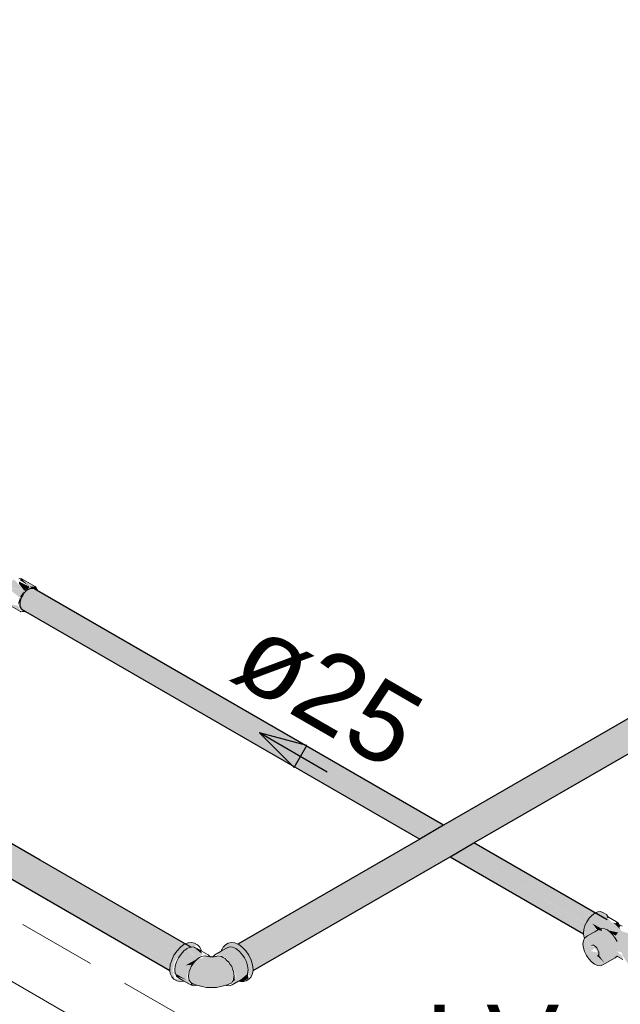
# Model space of a CAD drawing. Header units: millimetres. Extents: x 567 to 934, y -1 to 364.
# Tile 995 of 1056: x 759.24 to 760.77, y 193.46 to 195.97. Entities that reach past the tile are written whole.
import ezdxf

# ---------------------------------------------------------------- set-up
doc = ezdxf.new("R2010")
doc.units = ezdxf.units.MM
doc.header["$MEASUREMENT"] = 0
doc.linetypes.add('JIS_02_2.0', pattern=[0.3, 0.2, -0.1])
doc.linetypes.add('NULL', pattern=[0])
for name, color, linetype, lineweight in [('AF-Condutos', 140, 'Continuous', 25), ('AF-Conexões', 152, 'Continuous', 18), ('AF-Curva de transposição', 152, 'Continuous', 18), ('AF-Peça de utilização', 152, 'Continuous', 18), ('AF-Sentido conduto', 140, 'Continuous', 30), ('AF-Textos conduto', 7, 'Continuous', 9), ('DI-Área do detalhe', 10, 'JIS_02_2.0', 0), ('Textos', 7, 'Continuous', 9)]:
    doc.layers.add(name, color=color, linetype=linetype, lineweight=lineweight)
doc.layers.add('ARQ FINA', color=8, linetype='Continuous')
doc.styles.add('Arial', font='arial.ttf')

msp = doc.modelspace()

# ---------------------------------------------------------------- hatches: boundary and pattern name
at = {"layer": 'AF-Condutos', "linetype": 'Continuous'}
for points in [[(763.8982, 195.888), (763.9229, 195.9071), (763.9241, 195.9196), (763.9206, 195.9344), (763.9128, 195.9487), (763.9023, 195.9602), (763.8908, 195.9668), (761.0898, 194.3543), (763.8803, 195.9675), (759.7954, 193.6091), (760.2602, 193.8767), (759.802, 193.6063), (759.8278, 193.5715), (760.3101, 193.8479), (759.8325, 193.5576), (760.3117, 193.847), (759.8325, 193.5574), (760.3242, 193.8398), (759.834, 193.5466), (760.3253, 193.8391), (759.834, 193.5464), (760.3337, 193.8343), (759.834, 193.5416), (760.3342, 193.834), (759.834, 193.5415), (763.8647, 195.8686)], [(757.6582, 194.6755), (759.6215, 193.542), (759.0627, 193.8666), (759.6206, 193.5492), (759.0705, 193.8707), (759.6231, 193.561), (759.624, 193.5606), (759.0692, 193.886), (759.6284, 193.5755), (759.6295, 193.575), (759.1649, 193.8478), (759.6447, 193.5851), (759.4189, 193.7173), (759.6556, 193.5955), (759.351, 193.7732), (759.6671, 193.6007), (759.3066, 193.8098), (759.6771, 193.5999), (757.7516, 194.7115), (757.7212, 194.729), (757.6892, 194.7427), (758.7221, 194.1487), (758.928, 194.0293), (757.6892, 194.7427), (758.688, 194.16), (757.6777, 194.7374), (757.6668, 194.727), (759.0291, 193.9275), (758.8854, 194.0047), (757.6582, 194.7132), (759.0208, 193.9143), (758.877, 193.992), (759.0161, 193.9116), (758.8744, 193.9852), (759.0082, 193.9071), (758.874, 193.9804), (759.0046, 193.905), (758.8736, 193.9765), (757.6535, 194.685)], [(759.2574, 194.5129), (759.2562, 194.5118), (760.3005, 193.9007), (760.3009, 193.901)], [(759.2668, 194.5167), (759.2574, 194.5129), (760.3091, 193.9057), (760.3113, 193.907)], [(759.2574, 194.5129), (760.3009, 193.901), (760.3091, 193.9057)], [(759.2663, 194.517), (760.3113, 193.907), (760.3171, 193.9103)], [(759.2741, 194.5163), (759.2663, 194.517), (760.3171, 193.9103), (760.318, 193.9108)], [(760.2766, 193.8869), (759.2421, 194.4939), (759.2384, 194.4823), (760.2758, 193.8864)], [(759.2488, 194.5047), (759.2421, 194.4939), (760.285, 193.8918), (760.2886, 193.8939)], [(759.2421, 194.4939), (760.2766, 193.8869), (760.285, 193.8918)], [(759.2488, 194.5047), (760.2978, 193.8992), (760.3005, 193.9007), (759.2562, 194.5118)], [(759.2488, 194.5047), (760.2886, 193.8939), (760.2977, 193.8991)], [(759.2495, 194.5043), (760.2977, 193.8991), (760.2978, 193.8992)], [(759.2806, 194.5125), (760.318, 193.9108), (760.3204, 193.9122)], [(759.2384, 194.4823), (760.2668, 193.8813), (760.2758, 193.8864)], [(760.2668, 193.8813), (759.2384, 194.4823), (759.2393, 194.4714), (760.2641, 193.8797)], [(759.2384, 194.4719), (760.2618, 193.8784), (760.2641, 193.8797)], [(759.2384, 194.4719), (760.2609, 193.8779), (760.2618, 193.8784)], [(759.242, 194.4647), (759.4835, 194.3295), (759.2393, 194.4714)], [(759.4835, 194.3295), (759.242, 194.4647), (760.7063, 193.6191)], [(759.248, 194.4613), (759.2421, 194.4645), (760.2596, 193.8771)], [(759.6229, 193.5613), (759.6295, 193.5749), (759.0692, 193.886)], [(759.6211, 193.5423), (759.6218, 193.5485), (759.0627, 193.8666)], [(759.6206, 193.5494), (759.624, 193.5605), (759.0705, 193.8707)], [(759.7958, 193.6093), (759.8008, 193.6056), (760.2602, 193.8767)], [(760.3869, 193.8607), (760.3782, 193.8557), (760.6901, 193.6727), (760.698, 193.6811)], [(760.3869, 193.8607), (760.698, 193.6811), (760.3887, 193.8618)], [(760.3949, 193.8653), (760.3887, 193.8618), (760.6978, 193.6814), (760.7048, 193.6864)], [(760.7305, 193.6716), (760.3957, 193.8658), (760.3949, 193.8653)], [(760.3982, 193.8672), (760.3957, 193.8658), (760.7042, 193.6868), (760.708, 193.6884)], [(759.6287, 193.5755), (759.6365, 193.5895), (759.1649, 193.8478)], [(760.3101, 193.8479), (759.8283, 193.5717), (759.8325, 193.5576)], [(760.3117, 193.847), (759.834, 193.5585), (759.8325, 193.5574)], [(760.3242, 193.8398), (759.8329, 193.5575), (759.834, 193.5466)], [(760.3253, 193.8391), (759.8355, 193.5475), (759.834, 193.5464)], [(759.8345, 193.5419), (760.3337, 193.8343), (759.8347, 193.5467)], [(760.3385, 193.8328), (760.676, 193.6368), (760.678, 193.6408), (760.342, 193.8348)], [(760.342, 193.8348), (760.678, 193.6408), (760.678, 193.6409)], [(760.678, 193.6409), (760.3442, 193.836), (760.3421, 193.8348)], [(760.3442, 193.836), (760.6771, 193.6415), (760.6797, 193.6502), (760.351, 193.84)], [(760.351, 193.84), (760.6797, 193.6502), (760.6797, 193.6504), (760.3511, 193.84)], [(760.6797, 193.6504), (760.3538, 193.8416), (760.3511, 193.84)], [(760.3538, 193.8416), (760.6789, 193.6509), (760.6839, 193.6614), (760.3629, 193.8468)], [(760.3629, 193.8468), (760.6839, 193.6614), (760.3646, 193.8479)], [(760.684, 193.6616), (760.3658, 193.8485), (760.3646, 193.8479)], [(760.3756, 193.8542), (760.3658, 193.8485), (760.6834, 193.662), (760.6905, 193.6724)], [(760.3756, 193.8542), (760.6905, 193.6724), (760.6905, 193.6725), (760.3778, 193.8555)], [(760.6906, 193.6725), (760.3782, 193.8557), (760.3778, 193.8555)], [(759.66, 193.6095), (759.3066, 193.8098), (759.6559, 193.6072)], [(759.6547, 193.6075), (759.351, 193.7732), (759.6474, 193.6003)], [(759.6458, 193.6006), (759.4189, 193.7173), (759.6375, 193.5893)], [(760.7042, 193.6868), (760.7305, 193.6716), (760.7383, 193.6709)]]:
    msp.add_hatch(color=151, dxfattribs=at).paths.add_polyline_path(points)
at = {"layer": 'AF-Conexões', "linetype": 'Continuous'}
for points in [[(759.6561, 193.5141), (759.6335, 193.521), (759.6296, 193.5358), (759.6641, 193.5175), (759.6669, 193.535), (759.6815, 193.5654), (759.7032, 193.5812), (759.689, 193.5733), (759.6658, 193.5974), (759.6577, 193.5914), (759.6436, 193.574), (759.6355, 193.5531), (759.6355, 193.5343), (759.6285, 193.5397), (759.6335, 193.564), (759.6658, 193.6042), (759.6401, 193.5689), (759.6656, 193.5999), (759.689, 193.5733), (759.6971, 193.5793), (759.6774, 193.557), (759.7053, 193.5827), (759.6815, 193.6016), (759.6921, 193.6068), (759.6771, 193.6134), (759.6607, 193.6093), (759.6399, 193.5919), (759.6263, 193.5682), (759.6213, 193.5439), (759.6263, 193.5252), (759.6395, 193.5156)], [(759.7548, 193.5922), (759.7428, 193.5835), (759.7666, 193.5733), (759.7887, 193.535), (759.7898, 193.525), (759.7806, 193.5047), (759.812, 193.5228), (759.8196, 193.5332), (759.8293, 193.5252), (759.834, 193.5415), (759.8293, 193.5682), (759.8157, 193.5919), (759.7971, 193.6084), (759.7785, 193.6134), (759.7635, 193.6068)], [(759.6417, 193.57), (759.6802, 193.5981), (759.6574, 193.5913)], [(759.7021, 193.5904), (759.6815, 193.6016), (759.7028, 193.5847)], [(759.6875, 193.5691), (759.6623, 193.5548), (759.6766, 193.5562)], [(759.6761, 193.5103), (759.689, 193.5045), (759.7278, 193.4978), (759.7548, 193.5014), (759.7795, 193.5103), (759.7851, 193.534), (759.772, 193.563), (759.7532, 193.5776), (759.7115, 193.579), (759.705, 193.5728), (759.6927, 193.5721), (759.6761, 193.5516), (759.6695, 193.5271)], [(759.6641, 193.5174), (759.6357, 193.5338), (759.6386, 193.5274)], [(759.7823, 193.5142), (759.7876, 193.5159), (759.7852, 193.537)], [(759.798, 193.5147), (759.8084, 193.5132), (759.8221, 193.5211), (759.8207, 193.5338)], [(759.6576, 193.5147), (759.6658, 193.5182), (759.6335, 193.521)], [(759.6436, 193.5228), (759.675, 193.5047), (759.6658, 193.525), (759.6669, 193.5162), (759.6386, 193.5274)], [(759.6862, 193.5058), (759.6761, 193.5103), (759.675, 193.5047)]]:
    msp.add_hatch(color=161, dxfattribs=at).paths.add_polyline_path(points)
at = {"layer": 'AF-Curva de transposição', "linetype": 'Continuous'}
for points in [[(759.2235, 194.5402), (759.2048, 194.521), (759.2496, 194.5115)], [(759.2385, 194.5381), (759.2622, 194.523), (759.2417, 194.5424)], [(759.2776, 194.5217), (759.2417, 194.5424), (759.2647, 194.5219)], [(759.2492, 194.5115), (759.2063, 194.5197), (759.2379, 194.4936)], [(759.2367, 194.5282), (759.2495, 194.5116), (759.2634, 194.521), (759.236, 194.5348)], [(759.2554, 194.5114), (759.2647, 194.5219), (759.2496, 194.5115)], [(759.2679, 194.5172), (759.2781, 194.5214), (759.2647, 194.5219)], [(759.2853, 194.51), (759.2781, 194.5214), (759.2706, 194.5183)], [(759.2384, 194.4819), (759.2379, 194.4936), (759.2335, 194.4742)], [(759.2443, 194.4982), (759.2496, 194.5115), (759.2379, 194.4936)], [(759.2406, 194.4576), (759.2341, 194.4728), (759.2048, 194.4783)]]:
    msp.add_hatch(color=161, dxfattribs=at).paths.add_polyline_path(points)
at = {"layer": 'AF-Peça de utilização', "linetype": 'Continuous'}
for points in [[(760.7276, 193.69), (760.7144, 193.6912), (760.6922, 193.675), (760.6815, 193.6564), (760.6776, 193.6373), (760.6821, 193.6263), (760.7123, 193.6437), (760.7005, 193.6615), (760.7249, 193.649), (760.7665, 193.6384), (760.7573, 193.6268), (760.739, 193.645), (760.7189, 193.6475), (760.6809, 193.6241), (760.6966, 193.6038), (760.7019, 193.6065), (760.7317, 193.5602), (760.7146, 193.5778), (760.727, 193.5558), (760.7637, 193.5781), (760.7786, 193.5693), (760.7771, 193.5783), (760.7631, 193.5908), (760.775, 193.588), (760.7769, 193.5809), (760.7931, 193.5565), (760.8123, 193.5579), (760.7949, 193.568), (760.7929, 193.5868), (760.803, 193.6078), (760.8194, 193.6198), (760.8141, 193.6288), (760.773, 193.643), (760.7743, 193.6443), (760.7542, 193.6635), (760.7489, 193.6654)], [(760.7005, 193.6615), (760.7125, 193.6459), (760.7253, 193.6427), (760.7238, 193.6487)], [(760.7668, 193.6602), (760.7542, 193.6635), (760.771, 193.6475)], [(760.7406, 193.6443), (760.7595, 193.6302), (760.7665, 193.6384)], [(760.6914, 193.571), (760.6985, 193.5634), (760.7138, 193.5546), (760.727, 193.5558), (760.7139, 193.5785), (760.717, 193.5872), (760.6966, 193.5911), (760.7105, 193.6015), (760.6966, 193.6038), (760.6806, 193.6238), (760.6766, 193.609), (760.6806, 193.5897)], [(760.7139, 193.5785), (760.7317, 193.5602), (760.7167, 193.5825)]]:
    msp.add_hatch(color=161, dxfattribs=at).paths.add_polyline_path(points)

# ---------------------------------------------------------------- linework, layer by layer
at = {"layer": 'AF-Condutos'}
for p, q in [((759.2574, 194.5129), (759.2562, 194.5118)), ((759.2663, 194.517), (759.2574, 194.5129)), ((759.2672, 194.5169), (759.2663, 194.517)), ((759.2693, 194.5167), (759.2672, 194.5169)), ((759.2741, 194.5163), (759.2693, 194.5167)), ((759.2807, 194.5125), (759.2741, 194.5163)), ((759.2421, 194.4939), (759.2384, 194.4823)), ((759.2437, 194.4965), (759.2421, 194.4939)), ((759.2459, 194.5001), (759.2437, 194.4965)), ((759.2488, 194.5047), (759.2459, 194.5001)), ((759.2538, 194.5095), (759.2488, 194.5047)), ((759.2562, 194.5118), (759.2538, 194.5095)), ((760.3204, 193.9122), (759.2807, 194.5125)), ((759.2384, 194.4823), (759.2384, 194.4821)), ((759.2384, 194.4821), (759.2384, 194.4813)), ((759.2384, 194.4813), (759.2384, 194.4719)), ((759.2384, 194.4719), (759.2395, 194.4698)), ((759.2395, 194.4698), (759.2407, 194.4673)), ((759.2407, 194.4673), (759.242, 194.4647)), ((759.242, 194.4647), (759.2421, 194.4645)), ((759.2421, 194.4645), (759.2485, 194.4608)), ((759.2485, 194.4608), (759.2526, 194.4584)), ((759.2526, 194.4584), (760.2596, 193.8771)), ((761.0866, 194.3545), (760.3204, 193.9122)), ((760.3982, 193.8672), (761.2214, 194.3425)), ((759.2904, 193.8231), (759.108, 193.9284)), ((760.3204, 193.9122), (760.2596, 193.8771)), ((759.0589, 193.8668), (759.6215, 193.542)), ((760.2596, 193.8771), (759.7954, 193.6091)), ((760.3374, 193.8321), (760.3982, 193.8672)), ((760.7383, 193.6709), (760.3982, 193.8672)), ((759.6771, 193.5999), (759.2904, 193.8231)), ((759.834, 193.5415), (760.3374, 193.8321)), ((760.3374, 193.8321), (760.6778, 193.6356))]:
    msp.add_line(p, q, dxfattribs=at)
at = {"layer": 'AF-Conexões'}
for p, q in [((759.6585, 193.6084), (759.6489, 193.6013)), ((759.6607, 193.6093), (759.6585, 193.6084)), ((759.6682, 193.6125), (759.6607, 193.6093)), ((759.6771, 193.6134), (759.6682, 193.6125)), ((759.6848, 193.611), (759.6771, 193.6134)), ((759.6921, 193.6068), (759.6848, 193.611)), ((759.7707, 193.611), (759.7635, 193.6068)), ((759.7785, 193.6134), (759.7707, 193.611)), ((759.7874, 193.6125), (759.7785, 193.6134)), ((759.7954, 193.6091), (759.7874, 193.6125)), ((759.7971, 193.6084), (759.7954, 193.6091)), ((759.8067, 193.6013), (759.7971, 193.6084)), ((759.6399, 193.5919), (759.6322, 193.5806)), ((759.6489, 193.6013), (759.6399, 193.5919)), ((759.6501, 193.5835), (759.6436, 193.574)), ((759.6577, 193.5914), (759.6501, 193.5835)), ((759.6658, 193.5974), (759.6577, 193.5914)), ((759.6739, 193.6008), (759.6658, 193.5974)), ((759.6752, 193.6009), (759.6739, 193.6008)), ((759.6815, 193.6016), (759.6752, 193.6009)), ((759.688, 193.5996), (759.6815, 193.6016)), ((759.7019, 193.5915), (759.688, 193.5996)), ((759.698, 193.6013), (759.6921, 193.6068)), ((759.7018, 193.5931), (759.698, 193.6013)), ((759.7019, 193.5915), (759.7018, 193.5931)), ((759.7193, 193.5815), (759.7019, 193.5915)), ((759.7529, 193.5911), (759.7363, 193.5815)), ((759.7536, 193.5915), (759.7529, 193.5911)), ((759.7676, 193.5996), (759.7536, 193.5915)), ((759.7538, 193.5931), (759.7536, 193.5915)), ((759.755, 193.5957), (759.7538, 193.5931)), ((759.7576, 193.6013), (759.755, 193.5957)), ((759.7635, 193.6068), (759.7576, 193.6013)), ((759.7741, 193.6016), (759.7676, 193.5996)), ((759.7812, 193.6009), (759.7741, 193.6016)), ((759.7817, 193.6008), (759.7812, 193.6009)), ((759.7898, 193.5974), (759.7817, 193.6008)), ((759.7979, 193.5914), (759.7898, 193.5974)), ((759.8055, 193.5835), (759.7979, 193.5914)), ((759.812, 193.574), (759.8055, 193.5835)), ((759.8157, 193.5919), (759.8067, 193.6013)), ((759.8234, 193.5806), (759.8157, 193.5919)), ((759.6263, 193.5682), (759.6225, 193.5557)), ((759.6322, 193.5806), (759.6263, 193.5682)), ((759.6386, 193.5636), (759.6355, 193.5531)), ((759.6436, 193.574), (759.6386, 193.5636)), ((759.6836, 193.563), (759.6798, 193.5573)), ((759.6881, 193.5675), (759.6836, 193.563)), ((759.6927, 193.5721), (759.6881, 193.5675)), ((759.6975, 193.5748), (759.6927, 193.5721)), ((759.7024, 193.5776), (759.6975, 193.5748)), ((759.7115, 193.579), (759.7024, 193.5776)), ((759.7182, 193.577), (759.7115, 193.579)), ((759.7246, 193.5762), (759.7182, 193.577)), ((759.7243, 193.5768), (759.7193, 193.5815)), ((759.7246, 193.5762), (759.7243, 193.5768)), ((759.7256, 193.5761), (759.7246, 193.5762)), ((759.7306, 193.5762), (759.7256, 193.5761)), ((759.731, 193.5762), (759.7306, 193.5762)), ((759.7313, 193.5768), (759.731, 193.5762)), ((759.7321, 193.5762), (759.731, 193.5762)), ((759.7404, 193.5776), (759.7312, 193.5761)), ((759.7312, 193.5761), (759.7352, 193.5763)), ((759.7363, 193.5815), (759.7313, 193.5768)), ((759.7352, 193.5763), (759.7321, 193.5762)), ((759.7352, 193.5763), (759.7404, 193.5776)), ((759.7383, 193.5772), (759.7352, 193.5763)), ((759.7441, 193.579), (759.7383, 193.5772)), ((759.7532, 193.5776), (759.7441, 193.579)), ((759.7581, 193.5748), (759.7532, 193.5776)), ((759.7629, 193.5721), (759.7581, 193.5748)), ((759.7675, 193.5675), (759.7629, 193.5721)), ((759.772, 193.563), (759.7675, 193.5675)), ((759.7758, 193.5573), (759.772, 193.563)), ((759.817, 193.5636), (759.812, 193.574)), ((759.8201, 193.5531), (759.817, 193.5636)), ((759.8293, 193.5682), (759.8234, 193.5806)), ((759.833, 193.5557), (759.8293, 193.5682)), ((759.6225, 193.5557), (759.6213, 193.5439)), ((759.6213, 193.5439), (759.6215, 193.542)), ((759.6215, 193.542), (759.6225, 193.5335)), ((759.6225, 193.5335), (759.6263, 193.5252)), ((759.6355, 193.5531), (759.6344, 193.5431)), ((759.6344, 193.5431), (759.6355, 193.5343)), ((759.6355, 193.5343), (759.6357, 193.5338)), ((759.6357, 193.5338), (759.6386, 193.5274)), ((759.6705, 193.534), (759.6695, 193.5271)), ((759.6712, 193.5391), (759.6705, 193.534)), ((759.6737, 193.5454), (759.6712, 193.5391)), ((759.6761, 193.5516), (759.6737, 193.5454)), ((759.6798, 193.5573), (759.6761, 193.5516)), ((759.7795, 193.5516), (759.7758, 193.5573)), ((759.7819, 193.5454), (759.7795, 193.5516)), ((759.7844, 193.5391), (759.7819, 193.5454)), ((759.7851, 193.534), (759.7844, 193.5391)), ((759.7861, 193.5271), (759.7851, 193.534)), ((759.817, 193.5274), (759.8196, 193.5332)), ((759.8196, 193.5332), (759.8201, 193.5343)), ((759.8212, 193.5431), (759.8201, 193.5531)), ((759.8201, 193.5343), (759.8212, 193.5431)), ((759.8293, 193.5252), (759.833, 193.5335)), ((759.8343, 193.5439), (759.833, 193.5557)), ((759.833, 193.5335), (759.834, 193.5415)), ((759.834, 193.5415), (759.8343, 193.5439)), ((759.6263, 193.5252), (759.6322, 193.5198)), ((759.6322, 193.5198), (759.6395, 193.5156)), ((759.6386, 193.5274), (759.6436, 193.5228)), ((759.6395, 193.5156), (759.6472, 193.5132)), ((759.6436, 193.5228), (759.6576, 193.5147)), ((759.6472, 193.5132), (759.6561, 193.5141)), ((759.6561, 193.5141), (759.6576, 193.5147)), ((759.6576, 193.5147), (759.675, 193.5047)), ((759.6695, 193.5271), (759.6705, 193.5214)), ((759.6705, 193.5214), (759.6712, 193.5171)), ((759.6712, 193.5171), (759.6737, 193.5137)), ((759.6737, 193.5137), (759.6761, 193.5103)), ((759.6761, 193.5103), (759.689, 193.5045)), ((759.7666, 193.5045), (759.7795, 193.5103)), ((759.7795, 193.5103), (759.7819, 193.5137)), ((759.7806, 193.5047), (759.7973, 193.5143)), ((759.7819, 193.5137), (759.7844, 193.5171)), ((759.7844, 193.5171), (759.7851, 193.5214)), ((759.7851, 193.5214), (759.7861, 193.5271)), ((759.7973, 193.5143), (759.798, 193.5147)), ((759.798, 193.5147), (759.812, 193.5228)), ((759.798, 193.5147), (759.7994, 193.5141)), ((759.7994, 193.5141), (759.8023, 193.5138)), ((759.8023, 193.5138), (759.8084, 193.5132)), ((759.8084, 193.5132), (759.8109, 193.5139)), ((759.8109, 193.5139), (759.8161, 193.5156)), ((759.812, 193.5228), (759.817, 193.5274)), ((759.8161, 193.5156), (759.8234, 193.5198)), ((759.8234, 193.5198), (759.8293, 193.5252)), ((759.675, 193.5047), (759.6815, 193.5027)), ((759.6815, 193.5027), (759.689, 193.5034)), ((759.689, 193.5045), (759.6906, 193.5041)), ((759.689, 193.5034), (759.6903, 193.5039)), ((759.6903, 193.5039), (759.6906, 193.5041)), ((759.6906, 193.5041), (759.7008, 193.5014)), ((759.7008, 193.5014), (759.7152, 193.4984)), ((759.7152, 193.4984), (759.7278, 193.4978)), ((759.7278, 193.4978), (759.7404, 193.4984)), ((759.7404, 193.4984), (759.7548, 193.5014)), ((759.7548, 193.5014), (759.765, 193.5041)), ((759.765, 193.5041), (759.7666, 193.5045)), ((759.765, 193.5041), (759.7653, 193.5039)), ((759.7653, 193.5039), (759.7666, 193.5034)), ((759.7666, 193.5034), (759.7741, 193.5027)), ((759.7741, 193.5027), (759.7806, 193.5047))]:
    msp.add_line(p, q, dxfattribs=at)
at = {"layer": 'AF-Curva de transposição'}
for p, q in [((759.2417, 194.5424), (759.236, 194.5418)), ((759.2776, 194.5217), (759.2417, 194.5424)), ((759.2672, 194.5169), (759.2679, 194.5172)), ((759.2679, 194.5172), (759.2693, 194.5167)), ((759.2781, 194.5214), (759.2776, 194.5217)), ((759.2818, 194.5156), (759.2781, 194.5214)), ((759.2853, 194.51), (759.2818, 194.5156)), ((759.2437, 194.4965), (759.2443, 194.4982)), ((759.2443, 194.4982), (759.2459, 194.5001)), ((759.2538, 194.5095), (759.2554, 194.5114)), ((759.2554, 194.5114), (759.2562, 194.5118)), ((759.2048, 194.4783), (759.2406, 194.4576)), ((759.2384, 194.4819), (759.2384, 194.4821)), ((759.2384, 194.4813), (759.2384, 194.4819)), ((759.2396, 194.4682), (759.2395, 194.4698)), ((759.2407, 194.4673), (759.2396, 194.4682)), ((759.2398, 194.466), (759.242, 194.4647)), ((759.2406, 194.4576), (759.2411, 194.4573)), ((759.2411, 194.4573), (759.2455, 194.4577)), ((759.2455, 194.4577), (759.2526, 194.4584))]:
    msp.add_line(p, q, dxfattribs=at)
at = {"layer": 'AF-Peça de utilização'}
for p, q in [((760.7069, 193.6879), (760.6993, 193.6824)), ((760.708, 193.6884), (760.7069, 193.6879)), ((760.7144, 193.6912), (760.708, 193.6884)), ((760.7215, 193.6919), (760.7144, 193.6912)), ((760.7276, 193.69), (760.7215, 193.6919)), ((760.737, 193.6843), (760.7276, 193.69)), ((760.7396, 193.6807), (760.737, 193.6843)), ((760.6862, 193.6661), (760.6815, 193.6564)), ((760.6922, 193.675), (760.6862, 193.6661)), ((760.6993, 193.6824), (760.6922, 193.675)), ((760.7418, 193.6775), (760.738, 193.6797)), ((760.738, 193.6797), (760.7403, 193.6764)), ((760.7418, 193.6775), (760.7396, 193.6807)), ((760.7421, 193.6774), (760.7418, 193.6775)), ((760.7418, 193.6775), (760.7418, 193.6775)), ((760.7623, 193.6658), (760.7421, 193.6774)), ((760.7668, 193.6602), (760.7612, 193.6634)), ((760.7612, 193.6634), (760.7668, 193.6602)), ((760.7672, 193.662), (760.7623, 193.6658)), ((760.7685, 193.6592), (760.7668, 193.6602)), ((760.7668, 193.6602), (760.7704, 193.6541)), ((760.7685, 193.6592), (760.7672, 193.662)), ((760.77, 193.6584), (760.7685, 193.6592)), ((760.7767, 193.6545), (760.77, 193.6584)), ((760.6786, 193.6466), (760.6776, 193.6373)), ((760.6776, 193.6373), (760.6778, 193.6356)), ((760.6778, 193.6356), (760.6786, 193.6291)), ((760.6815, 193.6564), (760.6786, 193.6466)), ((760.7017, 193.6376), (760.688, 193.6297)), ((760.707, 193.6406), (760.7017, 193.6376)), ((760.7118, 193.6434), (760.707, 193.6406)), ((760.7163, 193.646), (760.7118, 193.6434)), ((760.7189, 193.6475), (760.7163, 193.646)), ((760.7249, 193.649), (760.7189, 193.6475)), ((760.7317, 193.6482), (760.7249, 193.649)), ((760.739, 193.645), (760.7317, 193.6482)), ((760.7462, 193.6398), (760.739, 193.645)), ((760.7531, 193.6327), (760.7462, 193.6398)), ((760.6776, 193.6172), (760.6766, 193.609)), ((760.6766, 193.609), (760.6776, 193.5996)), ((760.6806, 193.6238), (760.6776, 193.6172)), ((760.6786, 193.6291), (760.6809, 193.6241)), ((760.6809, 193.6241), (760.6806, 193.6238)), ((760.6853, 193.6281), (760.6809, 193.6241)), ((760.688, 193.6297), (760.6853, 193.6281)), ((760.759, 193.6244), (760.7531, 193.6327)), ((760.7637, 193.6152), (760.759, 193.6244)), ((760.6776, 193.5996), (760.6806, 193.5897)), ((760.6806, 193.5897), (760.6853, 193.5799)), ((760.6983, 193.6054), (760.7006, 193.6061)), ((760.7006, 193.6061), (760.7033, 193.6059)), ((760.7033, 193.6059), (760.7061, 193.6047)), ((760.7061, 193.6047), (760.709, 193.6026)), ((760.709, 193.6026), (760.7116, 193.5998)), ((760.7116, 193.5998), (760.7139, 193.5964)), ((760.7139, 193.5964), (760.7156, 193.5928)), ((760.7156, 193.5928), (760.7167, 193.5891)), ((760.7167, 193.5891), (760.7171, 193.5856)), ((760.7171, 193.5856), (760.7167, 193.5825)), ((760.6853, 193.5799), (760.6914, 193.571)), ((760.6914, 193.571), (760.6985, 193.5634)), ((760.6985, 193.5634), (760.7061, 193.5579)), ((760.7061, 193.5579), (760.7138, 193.5546)), ((760.7156, 193.5801), (760.7139, 193.5785)), ((760.7167, 193.5825), (760.7156, 193.5801)), ((760.727, 193.5558), (760.759, 193.5743)), ((760.759, 193.5743), (760.7637, 193.5781)), ((760.7637, 193.5781), (760.7646, 193.5776)), ((760.7646, 193.5776), (760.7786, 193.5693)), ((760.7138, 193.5546), (760.7209, 193.5539)), ((760.7209, 193.5539), (760.727, 193.5558))]:
    msp.add_line(p, q, dxfattribs=at)
at = {"layer": 'AF-Sentido conduto'}
for p, q in [((759.8505, 194.1482), (759.9389, 194.0598)), ((759.9712, 194.1158), (759.8505, 194.1482)), ((759.9389, 194.0598), (759.9712, 194.1158))]:
    msp.add_line(p, q, dxfattribs=at)
msp.add_lwpolyline([(760.0237, 194.0482), (759.8505, 194.1482)], dxfattribs=at)
at = {"layer": 'ARQ FINA', "lineweight": 5}
msp.add_line((761.1484, 192.3988), (757.5631, 194.4688), dxfattribs=at)
at = {"layer": 'DI-Área do detalhe'}
msp.add_lwpolyline([(747.1937, 191.8011), (754.8291, 196.2094), (764.8577, 190.4194), (757.2223, 186.0111), (747.1937, 191.8011)], dxfattribs=at)

# ---------------------------------------------------------------- texts
at = {"layer": 'AF-Textos conduto', "linetype": 'NULL', "insert": (759.9754, 194.1645), "char_height": 0.2, "width": 0.962805, "attachment_point": 8, "rotation": 329.9999, "line_spacing_factor": 0.6, "style": 'Arial'}
msp.add_mtext('ø25', dxfattribs=at)
at = {"layer": 'Textos', "linetype": 'NULL', "insert": (760.6161, 193.2541), "char_height": 0.2, "width": 0.683537, "attachment_point": 9, "line_spacing_factor": 0.6, "style": 'Arial'}
msp.add_mtext('LV', dxfattribs=at)

doc.saveas('drawing.dxf')
